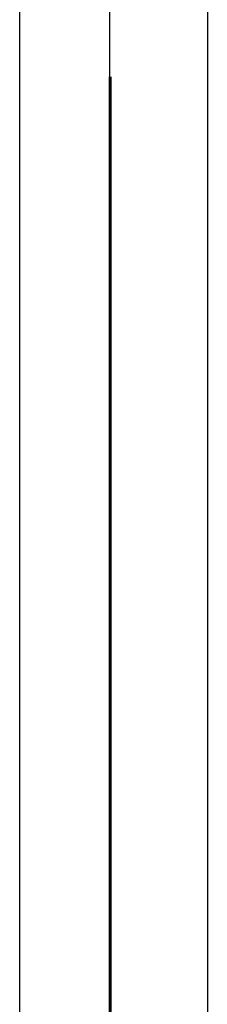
# Model space of a CAD drawing. Extents: x -287416 to 4934791, y -504132 to 1826789.
# Tile 328 of 427: x 2142285 to 2142395, y 41956 to 42532. Entities that reach past the tile are written whole.
import ezdxf

# ---------------------------------------------------------------- set-up
doc = ezdxf.new("R2010")
doc.units = 0
doc.header["$LTSCALE"] = 800
doc.header["$MEASUREMENT"] = 0
doc.layers.add('KEY PLAN', color=251, linetype='CONTINUOUS')

# ---------------------------------------------------------------- blocks, each defined once
blk = doc.blocks.new('UTCOMBINE')
at = {"layer": 'KEY PLAN'}
for p, q in [((-714553.64, 46214.95, 0), (-714553.64, 47392.44, 0)), ((-714552.92, 47359.13, 0), (-714552.92, 46214.95, 0)), ((-714500.27, 44756.36, 0), (-714500.27, 47178.48, 0)), ((-714552.92, 44759.02, 0), (-714552.92, 47175.82, 0)), ((-714610.27, 44766.36, 0), (-714610.27, 47168.48, 0))]:
    blk.add_line(p, q, dxfattribs=at)

msp = doc.modelspace()

# ---------------------------------------------------------------- block references
at = {"layer": 'KEY PLAN', "rotation": 180}
msp.add_blockref('UTCOMBINE', (1427784.7, 88713.58, 0), dxfattribs=at)

doc.saveas('drawing.dxf')
